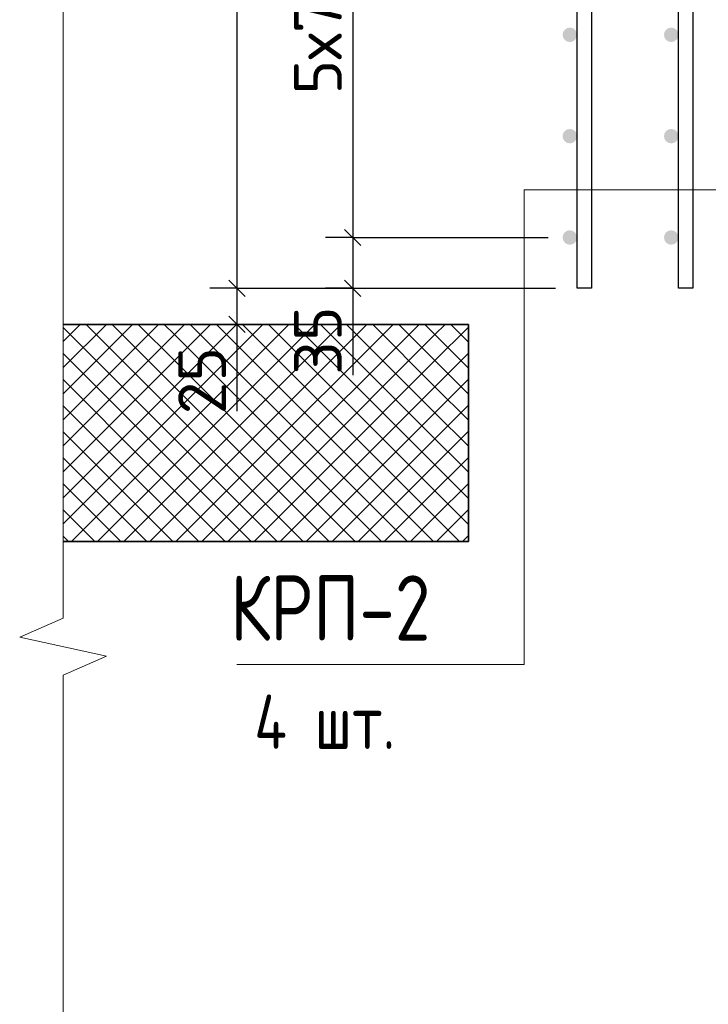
# Model space of a CAD drawing. Header units: millimetres. Extents: x 40580 to 1930067, y -240640 to 81020.
# Tile 384 of 656: x 1105585 to 1108756, y -203532 to -198999. Entities that reach past the tile are written whole.
import ezdxf

# ---------------------------------------------------------------- set-up
doc = ezdxf.new("R2010")
doc.units = ezdxf.units.MM
for name, color, linetype, lineweight in [('Standard', 7, 'Continuous', 25), ('Вспомогательная арматура', 52, 'Continuous', 25), ('ЖБ Перекрытие верхний уровень', 7, 'Continuous', 35), ('Позиционная метка номер позиции', 7, 'Continuous', 13), ('Примечания', 7, 'Continuous', 13)]:
    doc.layers.add(name, color=color, linetype=linetype, lineweight=lineweight)
doc.layers.add('Размерная выноска', color=7, linetype='Continuous')
doc.layers.add('Стилевая поверхн.', color=7, linetype='Continuous')
doc.styles.add('GOST 2.304', font='isocpeur.ttf', dxfattribs={"width": 0.8})
doc.styles.add('ISOCPEUR', font='isocpeur.ttf')

msp = doc.modelspace()

# ---------------------------------------------------------------- hatches: boundary and pattern name
at = {"linetype": 'Continuous', "lineweight": 50, "transparency": 33554687}
for points in [[(1108151.8, -199068.2), (1108149.2, -199055.5), (1108142, -199044.6), (1108131.2, -199037.4), (1108118.4, -199034.9), (1108105.7, -199037.4), (1108094.9, -199044.6), (1108087.6, -199055.5), (1108085.1, -199068.2), (1108087.6, -199081), (1108094.9, -199091.8), (1108105.7, -199099), (1108118.4, -199101.5), (1108131.2, -199099), (1108142, -199091.8), (1108149.2, -199081)], [(1108618.4, -199068.2), (1108615.9, -199055.5), (1108608.7, -199044.6), (1108597.9, -199037.4), (1108585.1, -199034.9), (1108572.3, -199037.4), (1108561.5, -199044.6), (1108554.3, -199055.5), (1108551.8, -199068.2), (1108554.3, -199081), (1108561.5, -199091.8), (1108572.3, -199099), (1108585.1, -199101.5), (1108597.9, -199099), (1108608.7, -199091.8), (1108615.9, -199081)], [(1108151.8, -199534.9), (1108149.2, -199522.1), (1108142, -199511.3), (1108131.2, -199504.1), (1108118.4, -199501.5), (1108105.7, -199504.1), (1108094.9, -199511.3), (1108087.6, -199522.1), (1108085.1, -199534.9), (1108087.6, -199547.6), (1108094.9, -199558.4), (1108105.7, -199565.7), (1108118.4, -199568.2), (1108131.2, -199565.7), (1108142, -199558.4), (1108149.2, -199547.6)], [(1108618.4, -199534.9), (1108615.9, -199522.1), (1108608.7, -199511.3), (1108597.9, -199504.1), (1108585.1, -199501.5), (1108572.3, -199504.1), (1108561.5, -199511.3), (1108554.3, -199522.1), (1108551.8, -199534.9), (1108554.3, -199547.6), (1108561.5, -199558.4), (1108572.3, -199565.7), (1108585.1, -199568.2), (1108597.9, -199565.7), (1108608.7, -199558.4), (1108615.9, -199547.6)], [(1108151.8, -200001.5), (1108149.2, -199988.8), (1108142, -199978), (1108131.2, -199970.7), (1108118.4, -199968.2), (1108105.7, -199970.7), (1108094.9, -199978), (1108087.6, -199988.8), (1108085.1, -200001.5), (1108087.6, -200014.3), (1108094.9, -200025.1), (1108105.7, -200032.3), (1108118.4, -200034.9), (1108131.2, -200032.3), (1108142, -200025.1), (1108149.2, -200014.3)], [(1108618.4, -200001.5), (1108615.9, -199988.8), (1108608.7, -199978), (1108597.9, -199970.7), (1108585.1, -199968.2), (1108572.3, -199970.7), (1108561.5, -199978), (1108554.3, -199988.8), (1108551.8, -200001.5), (1108554.3, -200014.3), (1108561.5, -200025.1), (1108572.3, -200032.3), (1108585.1, -200034.9), (1108597.9, -200032.3), (1108608.7, -200025.1), (1108615.9, -200014.3)]]:
    msp.add_hatch(color=7, dxfattribs=at).paths.add_polyline_path(points)

# ---------------------------------------------------------------- linework, layer by layer
at = {"layer": 'Standard', "color": 7, "linetype": 'Continuous', "lineweight": 25, "transparency": 33554687}
for p, q in [((1107080.9, -199964), (1107155.9, -200039)), ((1106547.6, -200197.4), (1106622.6, -200272.4)), ((1107080.9, -200197.4), (1107155.9, -200272.4)), ((1106547.6, -200364), (1106622.6, -200439))]:
    msp.add_line(p, q, dxfattribs=at)
at = {"layer": 'Standard', "color": 251, "linetype": 'Continuous', "lineweight": -3, "true_color": 0x656565, "transparency": 33554687}
for p, q in [((1107118.4, -200001.5), (1106993.4, -200001.5)), ((1107118.4, -200001.5), (1107243.4, -200001.5)), ((1107118.4, -200001.5), (1108018.4, -200001.5)), ((1106585.1, -200234.9), (1106460.1, -200234.9)), ((1106585.1, -200234.9), (1106710.1, -200234.9)), ((1106585.1, -200234.9), (1108051.8, -200234.9)), ((1107118.4, -200234.9), (1106993.4, -200234.9)), ((1107118.4, -200234.9), (1107243.4, -200234.9)), ((1107118.4, -200234.9), (1108051.8, -200234.9)), ((1106585.1, -200401.5), (1106460.1, -200401.5)), ((1106585.1, -200401.5), (1106710.1, -200401.5)), ((1106585.1, -200401.5), (1106585.1, -200401.5))]:
    msp.add_line(p, q, dxfattribs=at)
at = {"layer": 'Standard', "color": 7, "linetype": 'Continuous', "lineweight": -3, "transparency": 33554687}
for p, q in [((1107118.4, -200001.5), (1107118.4, -200234.9)), ((1106585.1, -200234.9), (1106585.1, -200401.5)), ((1107118.4, -200234.9), (1107118.4, -200309.9)), ((1106585.1, -200401.5), (1106585.1, -200476.5))]:
    msp.add_line(p, q, dxfattribs=at)
for points in [[(1106585.1, -197334.9), (1106585.1, -199061.3), (1106585.1, -199061.3), (1106585.1, -200234.9)], [(1107118.4, -197668.2), (1107118.4, -197716.8), (1107118.4, -197716.8), (1107118.4, -200001.5)]]:
    msp.add_lwpolyline(points, dxfattribs=at)
at = {"layer": 'Вспомогательная арматура', "color": 7, "linetype": 'Continuous', "lineweight": 25, "transparency": 33554687}
for points in [[(1108218.4, -197334.9), (1108218.4, -200234.9), (1108151.8, -200234.9), (1108151.8, -197334.9), (1108218.4, -197334.9)], [(1108218.4, -197334.9), (1108218.4, -200234.9), (1108151.8, -200234.9), (1108151.8, -197334.9), (1108218.4, -197334.9)], [(1108685.1, -197334.9), (1108685.1, -200234.9), (1108618.4, -200234.9), (1108618.4, -197334.9), (1108685.1, -197334.9)], [(1108685.1, -197334.9), (1108685.1, -200234.9), (1108618.4, -200234.9), (1108618.4, -197334.9), (1108685.1, -197334.9)]]:
    msp.add_lwpolyline(points, dxfattribs=at)
at = {"layer": 'ЖБ Перекрытие верхний уровень', "transparency": 33554687}
for p, q in [((1105785.1, -200401.5), (1107651.8, -200401.5)), ((1107651.8, -200401.5), (1107651.8, -201401.5)), ((1107651.8, -201401.5), (1105785.1, -201401.5))]:
    msp.add_line(p, q, dxfattribs=at)
at = {"layer": 'Позиционная метка номер позиции', "color": 7, "linetype": 'Continuous', "lineweight": 13, "transparency": 33554687}
msp.add_lwpolyline([(1109585.1, -199781.8), (1107907.6, -199781.8), (1107907.6, -201968.2), (1106585.1, -201968.2)], dxfattribs=at)
at = {"layer": 'Примечания', "color": 7, "linetype": 'Continuous', "lineweight": 13, "transparency": 33554687}
for p, q in [((1105785.1, -199701.5), (1105785.1, -197649.2)), ((1105785.1, -201753.9), (1105785.1, -199701.5)), ((1105585.1, -201841.2), (1105785.1, -201753.9)), ((1105985.1, -201928.5), (1105585.1, -201841.2)), ((1105785.1, -202015.9), (1105985.1, -201928.5)), ((1105785.1, -204068.2), (1105785.1, -202015.9))]:
    msp.add_line(p, q, dxfattribs=at)
at = {"layer": 'Размерная выноска', "color": 7, "linetype": 'Continuous', "lineweight": -3, "transparency": 33554687}
for p, q in [((1107118.4, -200234.9), (1107118.4, -200634.9)), ((1106585.1, -200401.5), (1106585.1, -200801.5))]:
    msp.add_line(p, q, dxfattribs=at)
at = {"layer": 'Стилевая поверхн.', "color": 252, "linetype": 'Continuous', "lineweight": 13, "true_color": 0x8f8f8f, "transparency": 33554687}
for p, q in [((1105785.1, -200480.6), (1105864.1, -200401.5)), ((1105785.1, -200600.6), (1105984.1, -200401.5)), ((1105785.1, -200720.6), (1106104.1, -200401.5)), ((1105785.1, -200840.6), (1106224.1, -200401.5)), ((1105785.1, -200416), (1106297.4, -200928.3)), ((1105890.6, -200401.5), (1106297.4, -200808.3)), ((1106010.6, -200401.5), (1106297.4, -200688.3)), ((1106130.6, -200401.5), (1106297.4, -200568.3)), ((1106250.6, -200401.5), (1106297.4, -200448.3)), ((1106297.4, -200448.3), (1106344.1, -200401.5)), ((1106297.4, -200568.3), (1106464.1, -200401.5)), ((1106297.4, -200688.3), (1106584.1, -200401.5)), ((1106297.4, -200808.3), (1106704.1, -200401.5)), ((1106297.4, -200928.3), (1106824.1, -200401.5)), ((1106297.4, -201048.3), (1106944.1, -200401.5)), ((1106370.6, -200401.5), (1107017.4, -201048.3)), ((1106417.4, -201048.3), (1107064.1, -200401.5)), ((1106490.6, -200401.5), (1107137.4, -201048.3)), ((1106537.4, -201048.3), (1107184.1, -200401.5)), ((1106610.6, -200401.5), (1107257.4, -201048.3)), ((1106657.4, -201048.3), (1107304.1, -200401.5)), ((1106730.6, -200401.5), (1107377.4, -201048.3)), ((1106777.4, -201048.3), (1107424.1, -200401.5)), ((1106850.6, -200401.5), (1107497.4, -201048.3)), ((1106970.6, -200401.5), (1107497.4, -200928.3)), ((1107090.6, -200401.5), (1107497.4, -200808.3)), ((1107210.6, -200401.5), (1107497.4, -200688.3)), ((1107330.6, -200401.5), (1107497.4, -200568.3)), ((1107450.6, -200401.5), (1107497.4, -200448.3)), ((1107497.4, -200448.3), (1107544.1, -200401.5)), ((1107497.4, -200568.3), (1107651.8, -200413.9)), ((1107570.6, -200401.5), (1107651.8, -200482.7)), ((1105785.1, -200960.6), (1106297.4, -200448.3)), ((1106297.4, -200448.3), (1106897.4, -201048.3)), ((1106897.4, -201048.3), (1107497.4, -200448.3)), ((1107497.4, -200448.3), (1107651.8, -200602.7)), ((1105785.1, -200536), (1106297.4, -201048.3)), ((1107497.4, -200688.3), (1107651.8, -200533.9)), ((1105817.4, -201048.3), (1106297.4, -200568.3)), ((1106297.4, -200568.3), (1106777.4, -201048.3)), ((1107017.4, -201048.3), (1107497.4, -200568.3)), ((1107497.4, -200568.3), (1107651.8, -200722.7)), ((1107497.4, -200808.3), (1107651.8, -200653.9)), ((1105785.1, -200656), (1106177.4, -201048.3)), ((1105937.4, -201048.3), (1106297.4, -200688.3)), ((1106297.4, -200688.3), (1106657.4, -201048.3)), ((1107137.4, -201048.3), (1107497.4, -200688.3)), ((1107497.4, -200688.3), (1107651.8, -200842.7)), ((1105785.1, -200776), (1106057.4, -201048.3)), ((1107497.4, -200928.3), (1107651.8, -200773.9)), ((1106057.4, -201048.3), (1106297.4, -200808.3)), ((1106297.4, -200808.3), (1106537.4, -201048.3)), ((1107257.4, -201048.3), (1107497.4, -200808.3)), ((1107497.4, -200808.3), (1107651.8, -200962.7)), ((1105785.1, -200896), (1105937.4, -201048.3)), ((1107497.4, -201048.3), (1107651.8, -200893.9)), ((1106177.4, -201048.3), (1106297.4, -200928.3)), ((1106297.4, -200928.3), (1106417.4, -201048.3)), ((1107377.4, -201048.3), (1107497.4, -200928.3)), ((1107497.4, -200928.3), (1107617.4, -201048.3)), ((1105785.1, -201016), (1105817.4, -201048.3)), ((1107617.4, -201048.3), (1107651.8, -201013.9)), ((1105785.1, -201080.6), (1105817.4, -201048.3)), ((1105785.1, -201200.6), (1105937.4, -201048.3)), ((1105785.1, -201320.6), (1106057.4, -201048.3)), ((1105817.4, -201048.3), (1106170.6, -201401.5)), ((1105824.1, -201401.5), (1106177.4, -201048.3)), ((1105937.4, -201048.3), (1106290.6, -201401.5)), ((1105944.1, -201401.5), (1106297.4, -201048.3)), ((1106057.4, -201048.3), (1106297.4, -201288.3)), ((1106177.4, -201048.3), (1106297.4, -201168.3)), ((1106297.4, -201168.3), (1106417.4, -201048.3)), ((1106297.4, -201288.3), (1106537.4, -201048.3)), ((1106297.4, -201048.3), (1106650.6, -201401.5)), ((1106304.1, -201401.5), (1106657.4, -201048.3)), ((1106417.4, -201048.3), (1106770.6, -201401.5)), ((1106424.1, -201401.5), (1106777.4, -201048.3)), ((1106537.4, -201048.3), (1106890.6, -201401.5)), ((1106544.1, -201401.5), (1106897.4, -201048.3)), ((1106657.4, -201048.3), (1107010.6, -201401.5)), ((1106664.1, -201401.5), (1107017.4, -201048.3)), ((1106777.4, -201048.3), (1107130.6, -201401.5)), ((1106784.1, -201401.5), (1107137.4, -201048.3)), ((1106897.4, -201048.3), (1107250.6, -201401.5)), ((1106904.1, -201401.5), (1107257.4, -201048.3)), ((1107017.4, -201048.3), (1107370.6, -201401.5)), ((1107024.1, -201401.5), (1107377.4, -201048.3)), ((1107137.4, -201048.3), (1107490.6, -201401.5)), ((1107144.1, -201401.5), (1107497.4, -201048.3)), ((1107257.4, -201048.3), (1107497.4, -201288.3)), ((1107377.4, -201048.3), (1107497.4, -201168.3)), ((1107497.4, -201168.3), (1107617.4, -201048.3)), ((1107497.4, -201048.3), (1107651.8, -201202.7)), ((1107617.4, -201048.3), (1107651.8, -201082.7)), ((1105785.1, -201136), (1106050.6, -201401.5)), ((1107497.4, -201288.3), (1107651.8, -201133.9)), ((1106064.1, -201401.5), (1106297.4, -201168.3)), ((1106297.4, -201168.3), (1106530.6, -201401.5)), ((1107264.1, -201401.5), (1107497.4, -201168.3)), ((1107497.4, -201168.3), (1107651.8, -201322.7)), ((1105785.1, -201256), (1105930.6, -201401.5)), ((1106184.1, -201401.5), (1106297.4, -201288.3)), ((1106297.4, -201288.3), (1106410.6, -201401.5)), ((1107384.1, -201401.5), (1107497.4, -201288.3)), ((1107497.4, -201288.3), (1107610.6, -201401.5)), ((1107504.1, -201401.5), (1107651.8, -201253.9)), ((1105785.1, -201376), (1105810.6, -201401.5)), ((1107624.1, -201401.5), (1107651.8, -201373.9))]:
    msp.add_line(p, q, dxfattribs=at)

# ---------------------------------------------------------------- texts
at = {"layer": 'Standard', "color": 7, "linetype": 'Continuous', "lineweight": 25, "transparency": 33554687, "char_height": 220, "attachment_point": 7, "rotation": 90, "style": 'ISOCPEUR'}
for s, insert, width in [('5х70=350', (1107068.4, -199343), 1141.647), ('35', (1107068.4, -200633.5), 360.165), ('25', (1106535.1, -200815.8), 375.741)]:
    msp.add_mtext(s, dxfattribs=dict(at, insert=insert, width=width))
at = {"layer": 'Примечания', "color": 7, "linetype": 'Continuous', "lineweight": 25, "transparency": 33554687, "attachment_point": 7, "style": 'GOST 2.304'}
for s, insert, char_height, width in [('КРП-2', (1106555.1, -201858.2), 300, 1087.781), ('4\\~шт.', (1106665.1, -202356.2), 250, 835.504)]:
    msp.add_mtext(s, dxfattribs=dict(at, insert=insert, char_height=char_height, width=width))

doc.saveas('drawing.dxf')
